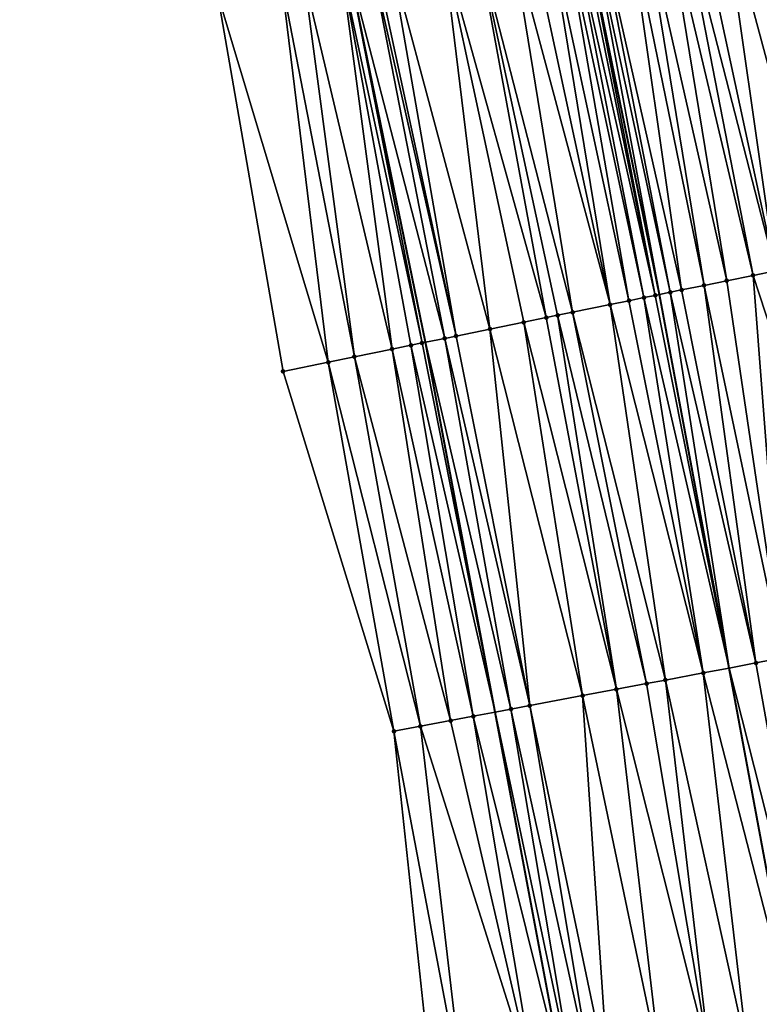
# Model space of a CAD drawing. Header units: feet. Extents: x 2004186 to 2014793, y 836912 to 864902.
# Tile 313 of 656: x 2010602 to 2010641, y 846979 to 847031. Entities that reach past the tile are written whole.
import ezdxf

# ---------------------------------------------------------------- set-up
doc = ezdxf.new("R2010")
doc.units = ezdxf.units.FT
doc.header["$LTSCALE"] = 100
doc.header["$MEASUREMENT"] = 0
for name, color, linetype, lineweight in [('EP_Travel Lane', 5, 'Continuous', 40), ('GPL_Skip Line', 2, 'Continuous', 40), ('Road Shots', 4, 'Continuous', 200), ('Road X-Section', 30, 'Continuous', 13)]:
    doc.layers.add(name, color=color, linetype=linetype, lineweight=lineweight)
doc.layers.add('I-77 SB_MM21-27-Surface-Border', color=7, linetype='Continuous')
doc.layers.add('I-77 SB_MM21-27-Surface-TIN', color=7, linetype='Continuous')

msp = doc.modelspace()

# ---------------------------------------------------------------- linework, layer by layer
at = {"layer": 'EP_Travel Lane'}
msp.add_polyline3d([(2010630.685063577, 846974.7646020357, 433.9494990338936), (2010626.999623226, 846994.4221213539, 433.9498742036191), (2010623.37290923, 847013.7085163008, 433.9473500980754), (2010619.35586834, 847033.300953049, 433.9607344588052), (2010615.338828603, 847052.893384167, 433.9372377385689), (2010611.321789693, 847072.4858112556, 433.8909326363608), (2010607.341284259, 847091.833547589, 433.8868535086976), (2010603.135315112, 847111.386270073, 433.8458970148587), (2010598.929344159, 847130.9390009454, 433.8186552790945), (2010594.723369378, 847150.4917496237, 433.8204851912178), (2010590.543717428, 847169.7928133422, 433.7994783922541), (2010586.116001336, 847189.2965723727, 433.781012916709), (2010581.688313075, 847208.8002088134, 433.7128112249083), (2010577.26060242, 847228.3039439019, 433.6845438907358), (2010572.869440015, 847247.436006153, 433.6395394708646), (2010568.141492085, 847266.8691364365, 433.6038975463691), (2010563.413541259, 847286.3022786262, 433.5727281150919)], dxfattribs=at)
at = {"layer": 'GPL_Skip Line'}
msp.add_polyline3d([(2010642.843041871, 846977.0569805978, 434.4017730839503), (2010639.195819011, 846996.7217008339, 434.413337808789), (2010635.571582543, 847016.2033965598, 434.4155120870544), (2010631.558796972, 847035.7967035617, 434.4288092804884), (2010627.54601195, 847055.3900078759, 434.4244873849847), (2010623.533227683, 847074.9833085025, 434.3981462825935), (2010619.530251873, 847094.4549494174, 434.3862928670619), (2010615.318628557, 847114.0064724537, 434.3709530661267), (2010611.1070079, 847133.5579831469, 434.3354678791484), (2010606.895382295, 847153.1095168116, 434.3374904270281), (2010602.688896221, 847172.5357383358, 434.3204053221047), (2010598.305170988, 847192.0493671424, 434.2786140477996), (2010593.921456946, 847211.5629461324, 434.2166219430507), (2010589.537728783, 847231.0765879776, 434.1800748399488), (2010585.139193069, 847250.4019683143, 434.1257069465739), (2010580.421065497, 847269.8374178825, 434.0705909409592)], dxfattribs=at)
at = {"layer": 'I-77 SB_MM21-27-Surface-Border', "color": 3, "linetype": 'ByBlock', "lineweight": -2}
msp.add_polyline3d([(2010623.863398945, 846973.4784115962, 433.6356946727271), (2010621.729653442, 846993.4284968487, 433.7041223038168), (2010615.948641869, 847012.1900950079, 433.628943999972), (2010612.529134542, 847031.9047385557, 433.6583332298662), (2010608.521796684, 847051.4991520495, 433.6235450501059), (2010604.318515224, 847071.0534893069, 433.5741984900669), (2010600.557156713, 847090.3744989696, 433.5612475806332), (2010596.352529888, 847109.9275174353, 433.5317278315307), (2010592.147901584, 847129.480542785, 433.5134717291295), (2010587.94327389, 847149.0335652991, 433.4905857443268), (2010584.173862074, 847168.3541448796, 433.4992467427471), (2010580.160164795, 847187.9514106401, 433.4996007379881), (2010576.536649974, 847207.6367539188, 433.5000388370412), (2010572.522958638, 847227.2339933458, 433.4896062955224), (2010568.752507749, 847246.4408045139, 433.4700946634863), (2010564.444075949, 847265.9753165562, 433.4409948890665), (2010558.774834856, 847285.1808938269, 433.3625969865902)], dxfattribs=at)
at = {"layer": 'I-77 SB_MM21-27-Surface-TIN', "color": 128, "linetype": 'ByBlock', "lineweight": -2}
for points in [[(2010639.961286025, 847037.5151810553, 434.7221581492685), (2010638.785622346, 847037.2747337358, 434.6779338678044), (2010643.96862511, 847017.9207615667, 434.7173260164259)], [(2010640.941005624, 847037.7155544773, 434.7631620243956), (2010639.961286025, 847037.5151810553, 434.7221581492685), (2010643.96862511, 847017.9207615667, 434.7173260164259)], [(2010637.41401451, 847036.9942128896, 434.6328349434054), (2010636.630238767, 847036.8339144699, 434.6020460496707), (2010641.617297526, 847017.4398680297, 434.6358593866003)], [(2010638.785622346, 847037.2747337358, 434.6779338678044), (2010637.41401451, 847036.9942128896, 434.6328349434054), (2010641.617297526, 847017.4398680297, 434.6358593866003)], [(2010638.785622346, 847037.2747337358, 434.6779338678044), (2010641.617297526, 847017.4398680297, 434.6358593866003), (2010643.96862511, 847017.9207615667, 434.7173260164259)], [(2010637.894362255, 847016.6784529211, 434.504707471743), (2010634.670798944, 847036.4331706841, 434.539393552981), (2010633.887023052, 847036.2728729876, 434.5131801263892)], [(2010635.846462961, 847036.6736163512, 434.5731599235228), (2010634.670798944, 847036.4331706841, 434.539393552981), (2010639.07002593, 847016.9189002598, 434.549049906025)], [(2010639.07002593, 847016.9189002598, 434.549049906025), (2010634.670798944, 847036.4331706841, 434.539393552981), (2010637.894362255, 847016.6784529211, 434.504707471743)], [(2010636.630238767, 847036.8339144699, 434.6020460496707), (2010635.846462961, 847036.6736163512, 434.5731599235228), (2010640.441633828, 847017.1994208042, 434.5922345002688)], [(2010635.846462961, 847036.6736163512, 434.5731599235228), (2010639.07002593, 847016.9189002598, 434.549049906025), (2010640.441633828, 847017.1994208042, 434.5922345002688)], [(2010636.630238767, 847036.8339144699, 434.6020460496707), (2010640.441633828, 847017.1994208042, 434.5922345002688), (2010641.617297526, 847017.4398680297, 434.6358593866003)], [(2010636.130866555, 847016.3177828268, 434.4439787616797), (2010632.319471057, 847035.9522786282, 434.4672945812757), (2010631.927583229, 847035.872129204, 434.4505411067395)], [(2010636.718698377, 847016.438006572, 434.4666291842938), (2010633.887023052, 847036.2728729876, 434.5131801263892), (2010632.319471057, 847035.9522786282, 434.4672945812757)], [(2010636.718698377, 847016.438006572, 434.4666291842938), (2010632.319471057, 847035.9522786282, 434.4672945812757), (2010636.130866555, 847016.3177828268, 434.4439787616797)], [(2010637.894362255, 847016.6784529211, 434.504707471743), (2010633.887023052, 847036.2728729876, 434.5131801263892), (2010636.718698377, 847016.438006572, 434.4666291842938)], [(2010629.772200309, 847035.4313067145, 434.3542512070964), (2010628.792480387, 847035.2309348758, 434.3232680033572), (2010632.995763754, 847015.6765882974, 434.3154400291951)], [(2010630.555976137, 847035.5916047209, 434.3824262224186), (2010629.772200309, 847035.4313067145, 434.3542512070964), (2010633.975483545, 847015.8769607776, 434.3504793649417)], [(2010629.772200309, 847035.4313067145, 434.3542512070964), (2010632.995763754, 847015.6765882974, 434.3154400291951), (2010633.975483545, 847015.8769607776, 434.3504793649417)], [(2010630.947864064, 847035.6717536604, 434.3961108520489), (2010630.555976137, 847035.5916047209, 434.3824262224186), (2010634.759259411, 847016.0372585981, 434.3774766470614)], [(2010630.555976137, 847035.5916047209, 434.3824262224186), (2010633.975483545, 847015.8769607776, 434.3504793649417), (2010634.759259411, 847016.0372585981, 434.3774766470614)], [(2010635.347091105, 847016.1574829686, 434.4040858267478), (2010631.339751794, 847035.7519035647, 434.4159013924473), (2010630.947864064, 847035.6717536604, 434.3961108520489)], [(2010635.347091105, 847016.1574829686, 434.4040858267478), (2010630.947864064, 847035.6717536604, 434.3961108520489), (2010634.759259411, 847016.0372585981, 434.3774766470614)], [(2010635.347091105, 847016.1574829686, 434.4040858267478), (2010631.558796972, 847035.7967035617, 434.4288092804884), (2010631.339751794, 847035.7519035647, 434.4159013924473)], [(2010631.927583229, 847035.872129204, 434.4505411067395), (2010631.558796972, 847035.7967035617, 434.4288092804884), (2010635.571582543, 847016.2033965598, 434.4155120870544)], [(2010635.347091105, 847016.1574829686, 434.4040858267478), (2010635.571582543, 847016.2033965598, 434.4155120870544), (2010631.558796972, 847035.7967035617, 434.4288092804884)], [(2010636.130866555, 847016.3177828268, 434.4439787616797), (2010631.927583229, 847035.872129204, 434.4505411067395), (2010635.571582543, 847016.2033965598, 434.4155120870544)], [(2010627.81276055, 847035.0305626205, 434.2896483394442), (2010626.049265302, 847034.6698903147, 434.2149162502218), (2010631.036324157, 847015.2758434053, 434.2457923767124)], [(2010628.792480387, 847035.2309348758, 434.3232680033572), (2010627.81276055, 847035.0305626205, 434.2896483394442), (2010632.995763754, 847015.6765882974, 434.3154400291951)], [(2010627.81276055, 847035.0305626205, 434.2896483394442), (2010631.036324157, 847015.2758434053, 434.2457923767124), (2010632.995763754, 847015.6765882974, 434.3154400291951)], [(2010626.049265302, 847034.6698903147, 434.2149162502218), (2010624.285769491, 847034.309220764, 434.1576211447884), (2010629.664716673, 847014.9953208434, 434.1898403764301)], [(2010626.049265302, 847034.6698903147, 434.2149162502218), (2010630.25254844, 847015.115544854, 434.2141695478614), (2010631.036324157, 847015.2758434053, 434.2457923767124)], [(2010626.049265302, 847034.6698903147, 434.2149162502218), (2010629.664716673, 847014.9953208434, 434.1898403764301), (2010630.25254844, 847015.115544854, 434.2141695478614)], [(2010624.285769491, 847034.309220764, 434.1576211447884), (2010621.542554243, 847033.748177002, 434.0543275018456), (2010626.725557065, 847014.394204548, 434.0919679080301)], [(2010624.285769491, 847034.309220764, 434.1576211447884), (2010628.489052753, 847014.7548747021, 434.1530758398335), (2010629.664716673, 847014.9953208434, 434.1898403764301)], [(2010624.285769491, 847034.309220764, 434.1576211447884), (2010626.725557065, 847014.394204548, 434.0919679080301), (2010628.489052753, 847014.7548747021, 434.1530758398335)], [(2010620.562834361, 847033.5478049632, 434.0220779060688), (2010619.35586834, 847033.300953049, 433.9607344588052), (2010624.374229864, 847013.9133091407, 433.9986640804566)], [(2010620.758778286, 847033.587879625, 434.0301343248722), (2010620.562834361, 847033.5478049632, 434.0220779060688), (2010624.962061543, 847014.0335335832, 434.0257278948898)], [(2010620.562834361, 847033.5478049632, 434.0220779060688), (2010624.374229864, 847013.9133091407, 433.9986640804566), (2010624.962061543, 847014.0335335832, 434.0257278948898)], [(2010621.542554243, 847033.748177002, 434.0543275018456), (2010620.758778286, 847033.587879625, 434.0301343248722), (2010624.962061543, 847014.0335335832, 434.0257278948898)], [(2010621.542554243, 847033.748177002, 434.0543275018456), (2010624.962061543, 847014.0335335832, 434.0257278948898), (2010626.725557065, 847014.394204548, 434.0919679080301)], [(2010617.035844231, 847032.8264585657, 433.8613098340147), (2010615.860180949, 847032.586009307, 433.8048127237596), (2010619.671576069, 847012.9515153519, 433.7932314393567)], [(2010618.995283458, 847033.2272052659, 433.9424079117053), (2010617.035844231, 847032.8264585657, 433.8613098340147), (2010621.631015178, 847013.3522626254, 433.877951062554)], [(2010617.035844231, 847032.8264585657, 433.8613098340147), (2010619.671576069, 847012.9515153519, 433.7932314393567), (2010621.631015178, 847013.3522626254, 433.877951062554)], [(2010618.995283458, 847033.2272052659, 433.9424079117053), (2010623.198566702, 847013.6728592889, 433.9384156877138), (2010619.35586834, 847033.300953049, 433.9607344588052)], [(2010618.995283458, 847033.2272052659, 433.9424079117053), (2010622.610734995, 847013.5526349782, 433.9121854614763), (2010623.198566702, 847013.6728592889, 433.9384156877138)], [(2010618.995283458, 847033.2272052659, 433.9424079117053), (2010621.631015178, 847013.3522626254, 433.877951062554), (2010622.610734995, 847013.5526349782, 433.9121854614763)], [(2010623.198566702, 847013.6728592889, 433.9384156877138), (2010623.37290923, 847013.7085163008, 433.9473500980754), (2010619.35586834, 847033.300953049, 433.9607344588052)], [(2010624.374229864, 847013.9133091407, 433.9986640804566), (2010619.35586834, 847033.300953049, 433.9607344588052), (2010623.37290923, 847013.7085163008, 433.9473500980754)], [(2010615.860180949, 847032.586009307, 433.8048127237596), (2010612.529134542, 847031.9047385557, 433.6583332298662), (2010618.299968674, 847012.6709923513, 433.7345018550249)], [(2010615.860180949, 847032.586009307, 433.8048127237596), (2010618.299968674, 847012.6709923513, 433.7345018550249), (2010619.671576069, 847012.9515153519, 433.7932314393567)], [(2010612.529134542, 847031.9047385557, 433.6583332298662), (2010615.948641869, 847012.1900950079, 433.628943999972), (2010618.299968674, 847012.6709923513, 433.7345018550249)], [(2010641.617297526, 847017.4398680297, 434.6358593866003), (2010640.441633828, 847017.1994208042, 434.5922345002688), (2010646.689854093, 846998.1347037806, 434.6764295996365)], [(2010639.07002593, 847016.9189002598, 434.549049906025), (2010637.894362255, 847016.6784529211, 434.504707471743), (2010641.972968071, 846997.2453296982, 434.518019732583)], [(2010640.441633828, 847017.1994208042, 434.5922345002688), (2010639.07002593, 847016.9189002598, 434.549049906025), (2010641.972968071, 846997.2453296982, 434.518019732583)], [(2010640.441633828, 847017.1994208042, 434.5922345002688), (2010641.972968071, 846997.2453296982, 434.518019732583), (2010646.689854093, 846998.1347037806, 434.6764295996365)], [(2010636.718698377, 847016.438006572, 434.4666291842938), (2010636.130866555, 847016.3177828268, 434.4439787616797), (2010640.597209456, 846996.985929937, 434.4697038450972)], [(2010637.894362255, 847016.6784529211, 434.504707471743), (2010636.718698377, 847016.438006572, 434.4666291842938), (2010640.597209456, 846996.985929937, 434.4697038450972)], [(2010637.894362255, 847016.6784529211, 434.504707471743), (2010640.597209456, 846996.985929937, 434.4697038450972), (2010641.972968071, 846997.2453296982, 434.518019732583)], [(2010637.84569096, 846996.4671371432, 434.3590336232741), (2010633.975483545, 847015.8769607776, 434.3504793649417), (2010632.995763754, 847015.6765882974, 434.3154400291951)], [(2010637.84569096, 846996.4671371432, 434.3590336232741), (2010634.759259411, 847016.0372585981, 434.3774766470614), (2010633.975483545, 847015.8769607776, 434.3504793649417)], [(2010635.347091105, 847016.1574829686, 434.4040858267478), (2010634.759259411, 847016.0372585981, 434.3774766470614), (2010639.195819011, 846996.7217008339, 434.413337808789)], [(2010637.84569096, 846996.4671371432, 434.3590336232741), (2010639.195819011, 846996.7217008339, 434.413337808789), (2010634.759259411, 847016.0372585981, 434.3774766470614)], [(2010635.347091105, 847016.1574829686, 434.4040858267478), (2010639.195819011, 846996.7217008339, 434.413337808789), (2010635.571582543, 847016.2033965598, 434.4155120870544)], [(2010636.130866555, 847016.3177828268, 434.4439787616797), (2010635.571582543, 847016.2033965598, 434.4155120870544), (2010639.195819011, 846996.7217008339, 434.413337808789)], [(2010636.130866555, 847016.3177828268, 434.4439787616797), (2010639.195819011, 846996.7217008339, 434.413337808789), (2010640.597209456, 846996.985929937, 434.4697038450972)], [(2010635.880321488, 846996.0965661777, 434.2897567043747), (2010632.995763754, 847015.6765882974, 434.3154400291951), (2010631.036324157, 847015.2758434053, 434.2457923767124)], [(2010637.84569096, 846996.4671371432, 434.3590336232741), (2010632.995763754, 847015.6765882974, 434.3154400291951), (2010635.880321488, 846996.0965661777, 434.2897567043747)], [(2010629.664716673, 847014.9953208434, 434.1898403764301), (2010628.489052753, 847014.7548747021, 434.1530758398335), (2010633.325339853, 846995.6148309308, 434.1850745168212)], [(2010630.25254844, 847015.115544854, 434.2141695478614), (2010629.664716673, 847014.9953208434, 434.1898403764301), (2010633.325339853, 846995.6148309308, 434.1850745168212)], [(2010631.036324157, 847015.2758434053, 434.2457923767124), (2010630.25254844, 847015.115544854, 434.2141695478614), (2010634.897636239, 846995.9112834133, 434.2494467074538)], [(2010630.25254844, 847015.115544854, 434.2141695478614), (2010633.325339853, 846995.6148309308, 434.1850745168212), (2010634.897636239, 846995.9112834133, 434.2494467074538)], [(2010635.880321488, 846996.0965661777, 434.2897567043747), (2010631.036324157, 847015.2758434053, 434.2457923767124), (2010634.897636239, 846995.9112834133, 434.2494467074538)], [(2010626.725557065, 847014.394204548, 434.0919679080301), (2010624.962061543, 847014.0335335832, 434.0257278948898), (2010628.804990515, 846994.7625153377, 434.0306872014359)], [(2010628.489052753, 847014.7548747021, 434.1530758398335), (2010626.725557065, 847014.394204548, 434.0919679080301), (2010631.556507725, 846995.2813149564, 434.1271184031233)], [(2010626.725557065, 847014.394204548, 434.0919679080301), (2010628.804990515, 846994.7625153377, 434.0306872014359), (2010631.556507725, 846995.2813149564, 434.1271184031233)], [(2010628.489052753, 847014.7548747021, 434.1530758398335), (2010631.556507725, 846995.2813149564, 434.1271184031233), (2010633.325339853, 846995.6148309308, 434.1850745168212)], [(2010624.374229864, 847013.9133091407, 433.9986640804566), (2010623.37290923, 847013.7085163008, 433.9473500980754), (2010627.822305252, 846994.5772326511, 433.990214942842)], [(2010624.962061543, 847014.0335335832, 434.0257278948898), (2010624.374229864, 847013.9133091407, 433.9986640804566), (2010628.804990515, 846994.7625153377, 434.0306872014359)], [(2010624.374229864, 847013.9133091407, 433.9986640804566), (2010627.822305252, 846994.5772326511, 433.990214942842), (2010628.804990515, 846994.7625153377, 434.0306872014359)], [(2010621.631015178, 847013.3522626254, 433.877951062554), (2010619.671576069, 847012.9515153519, 433.7932314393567), (2010624.677710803, 846993.9843365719, 433.842931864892)], [(2010622.610734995, 847013.5526349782, 433.9121854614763), (2010621.631015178, 847013.3522626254, 433.877951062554), (2010625.856933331, 846994.2066746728, 433.8938416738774)], [(2010621.631015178, 847013.3522626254, 433.877951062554), (2010624.677710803, 846993.9843365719, 433.842931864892), (2010625.856933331, 846994.2066746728, 433.8938416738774)], [(2010623.198566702, 847013.6728592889, 433.9384156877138), (2010622.610734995, 847013.5526349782, 433.9121854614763), (2010626.999623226, 846994.4221213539, 433.9498742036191)], [(2010622.610734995, 847013.5526349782, 433.9121854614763), (2010625.856933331, 846994.2066746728, 433.8938416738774), (2010626.999623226, 846994.4221213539, 433.9498742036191)], [(2010623.198566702, 847013.6728592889, 433.9384156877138), (2010626.999623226, 846994.4221213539, 433.9498742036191), (2010623.37290923, 847013.7085163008, 433.9473500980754)], [(2010627.822305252, 846994.5772326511, 433.990214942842), (2010623.37290923, 847013.7085163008, 433.9473500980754), (2010626.999623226, 846994.4221213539, 433.9498742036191)], [(2010619.671576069, 847012.9515153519, 433.7932314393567), (2010618.299968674, 847012.6709923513, 433.7345018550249), (2010623.105413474, 846993.6878890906, 433.7681258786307)], [(2010619.671576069, 847012.9515153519, 433.7932314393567), (2010623.105413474, 846993.6878890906, 433.7681258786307), (2010624.677710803, 846993.9843365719, 433.842931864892)], [(2010618.299968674, 847012.6709923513, 433.7345018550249), (2010615.948641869, 847012.1900950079, 433.628943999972), (2010621.729653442, 846993.4284968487, 433.7041223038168)], [(2010618.299968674, 847012.6709923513, 433.7345018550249), (2010621.729653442, 846993.4284968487, 433.7041223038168), (2010623.105413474, 846993.6878890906, 433.7681258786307)], [(2010640.597209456, 846996.985929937, 434.4697038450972), (2010639.195819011, 846996.7217008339, 434.413337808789), (2010644.106713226, 846977.2952462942, 434.4461227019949)], [(2010641.972968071, 846997.2453296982, 434.518019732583), (2010640.597209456, 846996.985929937, 434.4697038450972), (2010644.106713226, 846977.2952462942, 434.4461227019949)], [(2010637.84569096, 846996.4671371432, 434.3590336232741), (2010635.880321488, 846996.0965661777, 434.2897567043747), (2010640.175974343, 846976.5541040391, 434.3081700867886)], [(2010637.84569096, 846996.4671371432, 434.3590336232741), (2010642.843041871, 846977.0569805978, 434.4017730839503), (2010639.195819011, 846996.7217008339, 434.413337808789)], [(2010637.84569096, 846996.4671371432, 434.3590336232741), (2010640.175974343, 846976.5541040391, 434.3081700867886), (2010642.843041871, 846977.0569805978, 434.4017730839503)], [(2010644.106713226, 846977.2952462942, 434.4461227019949), (2010639.195819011, 846996.7217008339, 434.413337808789), (2010642.843041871, 846977.0569805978, 434.4017730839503)], [(2010638.210604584, 846976.1835345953, 434.2356802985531), (2010634.897636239, 846995.9112834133, 434.2494467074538), (2010633.325339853, 846995.6148309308, 434.1850745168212)], [(2010635.880321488, 846996.0965661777, 434.2897567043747), (2010634.897636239, 846995.9112834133, 434.2494467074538), (2010638.210604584, 846976.1835345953, 434.2356802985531)], [(2010635.880321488, 846996.0965661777, 434.2897567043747), (2010638.210604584, 846976.1835345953, 434.2356802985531), (2010640.175974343, 846976.5541040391, 434.3081700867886)], [(2010635.655624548, 846975.7017908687, 434.1486410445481), (2010633.325339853, 846995.6148309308, 434.1850745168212), (2010631.556507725, 846995.2813149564, 434.1271184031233)], [(2010638.210604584, 846976.1835345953, 434.2356802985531), (2010633.325339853, 846995.6148309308, 434.1850745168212), (2010635.655624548, 846975.7017908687, 434.1486410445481)], [(2010631.556507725, 846995.2813149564, 434.1271184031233), (2010628.804990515, 846994.7625153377, 434.0306872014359), (2010632.904107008, 846975.1829929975, 434.0485116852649)], [(2010635.655624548, 846975.7017908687, 434.1486410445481), (2010631.556507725, 846995.2813149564, 434.1271184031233), (2010632.904107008, 846975.1829929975, 434.0485116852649)], [(2010625.856933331, 846994.2066746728, 433.8938416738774), (2010630.685063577, 846974.7646020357, 433.9494990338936), (2010626.999623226, 846994.4221213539, 433.9498742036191)], [(2010627.822305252, 846994.5772326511, 433.990214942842), (2010626.999623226, 846994.4221213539, 433.9498742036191), (2010631.135273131, 846974.8494863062, 433.9711539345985)], [(2010631.135273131, 846974.8494863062, 433.9711539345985), (2010626.999623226, 846994.4221213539, 433.9498742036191), (2010630.685063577, 846974.7646020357, 433.9494990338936)], [(2010628.804990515, 846994.7625153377, 434.0306872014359), (2010627.822305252, 846994.5772326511, 433.990214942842), (2010632.117958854, 846975.0347665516, 434.0167377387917)], [(2010627.822305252, 846994.5772326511, 433.990214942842), (2010631.135273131, 846974.8494863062, 433.9711539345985), (2010632.117958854, 846975.0347665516, 434.0167377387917)], [(2010628.804990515, 846994.7625153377, 434.0306872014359), (2010632.117958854, 846975.0347665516, 434.0167377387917), (2010632.904107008, 846975.1829929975, 434.0485116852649)], [(2010624.677710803, 846993.9843365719, 433.842931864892), (2010623.105413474, 846993.6878890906, 433.7681258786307), (2010629.169901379, 846974.4789274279, 433.8766203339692)], [(2010625.856933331, 846994.2066746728, 433.8938416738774), (2010624.677710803, 846993.9843365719, 433.842931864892), (2010629.169901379, 846974.4789274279, 433.8766203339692)], [(2010625.856933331, 846994.2066746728, 433.8938416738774), (2010629.169901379, 846974.4789274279, 433.8766203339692), (2010630.685063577, 846974.7646020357, 433.9494990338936)], [(2010623.105413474, 846993.6878890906, 433.7681258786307), (2010621.729653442, 846993.4284968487, 433.7041223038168), (2010625.435695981, 846973.7748606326, 433.7072865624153)], [(2010621.729653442, 846993.4284968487, 433.7041223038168), (2010623.863398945, 846973.4784115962, 433.6356946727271), (2010625.435695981, 846973.7748606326, 433.7072865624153)], [(2010623.105413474, 846993.6878890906, 433.7681258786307), (2010625.435695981, 846973.7748606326, 433.7072865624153), (2010629.169901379, 846974.4789274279, 433.8766203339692)]]:
    msp.add_3dface(points, dxfattribs=at)
at = {"layer": 'Road Shots', "lineweight": 100}
for p in [(2010639.07002593, 847016.9189002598, 434.549049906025), (2010640.441633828, 847017.1994208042, 434.5922345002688), (2010636.718698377, 847016.438006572, 434.4666291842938), (2010637.894362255, 847016.6784529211, 434.504707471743), (2010633.975483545, 847015.8769607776, 434.3504793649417), (2010634.759259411, 847016.0372585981, 434.3774766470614), (2010635.347091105, 847016.1574829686, 434.4040858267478), (2010636.130866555, 847016.3177828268, 434.4439787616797), (2010632.995763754, 847015.6765882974, 434.3154400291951), (2010629.664716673, 847014.9953208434, 434.1898403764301), (2010630.25254844, 847015.115544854, 434.2141695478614), (2010631.036324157, 847015.2758434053, 434.2457923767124), (2010626.725557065, 847014.394204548, 434.0919679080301), (2010628.489052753, 847014.7548747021, 434.1530758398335), (2010624.374229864, 847013.9133091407, 433.9986640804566), (2010624.962061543, 847014.0335335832, 434.0257278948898), (2010621.631015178, 847013.3522626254, 433.877951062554), (2010622.610734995, 847013.5526349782, 433.9121854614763), (2010623.198566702, 847013.6728592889, 433.9384156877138), (2010619.671576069, 847012.9515153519, 433.7932314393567), (2010618.299968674, 847012.6709923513, 433.7345018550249), (2010615.948641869, 847012.1900950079, 433.628943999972), (2010640.597209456, 846996.985929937, 434.4697038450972), (2010637.84569096, 846996.4671371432, 434.3590336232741), (2010634.897636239, 846995.9112834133, 434.2494467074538), (2010635.880321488, 846996.0965661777, 434.2897567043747), (2010633.325339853, 846995.6148309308, 434.1850745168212), (2010631.556507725, 846995.2813149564, 434.1271184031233), (2010627.822305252, 846994.5772326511, 433.990214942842), (2010628.804990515, 846994.7625153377, 434.0306872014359), (2010624.677710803, 846993.9843365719, 433.842931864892), (2010625.856933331, 846994.2066746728, 433.8938416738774), (2010621.729653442, 846993.4284968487, 433.7041223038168), (2010623.105413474, 846993.6878890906, 433.7681258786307)]:
    msp.add_point(p, dxfattribs=at)
at = {"layer": 'Road X-Section', "extrusion": (0.2003669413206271, -0.9797209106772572, 0.000161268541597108), "elevation": -426974.5165040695, "flags": 128}
msp.add_lwpolyline([(2139555.757838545, 502.4865081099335), (2139558.157838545, 502.592065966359), (2139559.557838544, 502.6507955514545), (2139561.557838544, 502.7355151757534), (2139562.557838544, 502.7697495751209), (2139563.157838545, 502.7959798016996), (2139564.357838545, 502.8562281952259), (2139564.957838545, 502.883292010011), (2139566.757838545, 502.9495320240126), (2139568.557838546, 503.0106399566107), (2139569.757838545, 503.0474044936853), (2139570.357838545, 503.071733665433), (2139571.157838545, 503.1033564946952), (2139573.157838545, 503.1730041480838), (2139574.157838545, 503.208043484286), (2139574.957838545, 503.2350407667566), (2139575.557838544, 503.2616499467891), (2139576.357838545, 503.3015428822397), (2139576.957838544, 503.3241933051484), (2139578.157838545, 503.3622715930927), (2139579.357838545, 503.4066140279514), (2139580.757838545, 503.4497986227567), (2139581.957838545, 503.4934235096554), (2139584.357838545, 503.5748901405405), (2139585.757838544, 503.6341838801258), (2139586.357838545, 503.6549355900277), (2139587.557838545, 503.6821538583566), (2139588.157838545, 503.7029636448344), (2139589.757838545, 503.7616648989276), (2139591.357838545, 503.8314696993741), (2139592.957838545, 503.8920189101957), (2139594.157838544, 503.9381961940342), (2139597.557838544, 504.0641955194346), (2139598.157838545, 504.081115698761), (2139598.757838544, 504.0954966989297), (2139598.957838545, 504.1036262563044), (2139599.157838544, 504.1138735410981), (2139599.557838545, 504.1401291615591), (2139599.957838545, 504.1679925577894), (2139600.357838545, 504.1899176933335), (2139600.757838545, 504.2046205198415), (2139601.357838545, 504.223693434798), (2139602.357838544, 504.2585414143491), (2139604.157838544, 504.31823016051), (2139604.957838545, 504.3480319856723), (2139606.157838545, 504.3855498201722)], dxfattribs=at)
at = {"layer": 'Road X-Section', "extrusion": (-0.1853020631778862, 0.9826814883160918, 0.0004877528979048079), "elevation": 459752.6196746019, "flags": 128}
msp.add_lwpolyline([(-2132750.637228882, 209.4584746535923), (-2132752.037228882, 209.5224782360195), (-2132753.637228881, 209.5972842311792), (-2132754.837228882, 209.6481940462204), (-2132756.837228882, 209.7445673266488), (-2132757.837228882, 209.7850395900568), (-2132760.637228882, 209.8814708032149), (-2132762.437228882, 209.9394269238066), (-2132764.037228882, 210.0037991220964), (-2132765.037228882, 210.0441091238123), (-2132767.037228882, 210.1133860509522), (-2132769.837228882, 210.2240562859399), (-2132771.237228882, 210.2723721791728), (-2132776.037228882, 210.4307820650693), (-2132777.437228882, 210.4834820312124), (-2132778.837228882, 210.5434373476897), (-2132780.237228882, 210.5929743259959), (-2132781.237228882, 210.6293055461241), (-2132782.837228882, 210.6783772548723), (-2132783.437228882, 210.7017424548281), (-2132784.837228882, 210.7617118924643), (-2132786.237228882, 210.8128310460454), (-2132788.437228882, 210.8902263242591), (-2132789.837228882, 210.9364179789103), (-2132791.037228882, 210.9793934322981), (-2132791.437228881, 210.9975251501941), (-2132792.837228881, 211.0702749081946), (-2132793.637228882, 211.101263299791), (-2132794.437228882, 211.1304913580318), (-2132795.437228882, 211.1715436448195), (-2132796.837228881, 211.2244014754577), (-2132798.637228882, 211.2846707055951)], dxfattribs=at)
at = {"layer": 'Road X-Section', "extrusion": (-0.1853020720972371, 0.9826814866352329, 0.000487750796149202), "elevation": 459732.6003163, "flags": 128}
msp.add_lwpolyline([(-2132749.041401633, 209.4007777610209), (-2132750.641401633, 209.4723696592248), (-2132754.441401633, 209.6417034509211), (-2132756.441401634, 209.7362370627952), (-2132757.441401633, 209.7818208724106), (-2132758.241401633, 209.8135948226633), (-2132761.041401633, 209.913724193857), (-2132763.641401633, 210.0007634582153), (-2132765.641401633, 210.0732532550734), (-2132769.641401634, 210.2112058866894), (-2132771.841401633, 210.28689497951), (-2132773.241401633, 210.3343287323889), (-2132774.841401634, 210.390168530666), (-2132776.841401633, 210.4585685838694), (-2132778.041401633, 210.5071298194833), (-2132779.241401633, 210.5588823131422), (-2132780.441401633, 210.5978418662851), (-2132782.641401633, 210.6862266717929), (-2132784.241401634, 210.7488637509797), (-2132785.441401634, 210.7943214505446), (-2132787.041401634, 210.8527292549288), (-2132788.841401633, 210.9194559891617), (-2132790.041401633, 210.9663867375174), (-2132791.241401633, 211.0043673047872), (-2132791.841401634, 211.0294468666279), (-2132793.241401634, 211.1047468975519), (-2132793.841401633, 211.1310848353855), (-2132794.641401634, 211.1573524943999), (-2132796.041401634, 211.1994633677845), (-2132797.841401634, 211.2611542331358), (-2132798.441401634, 211.2791714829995)], dxfattribs=at)

doc.saveas('drawing.dxf')
